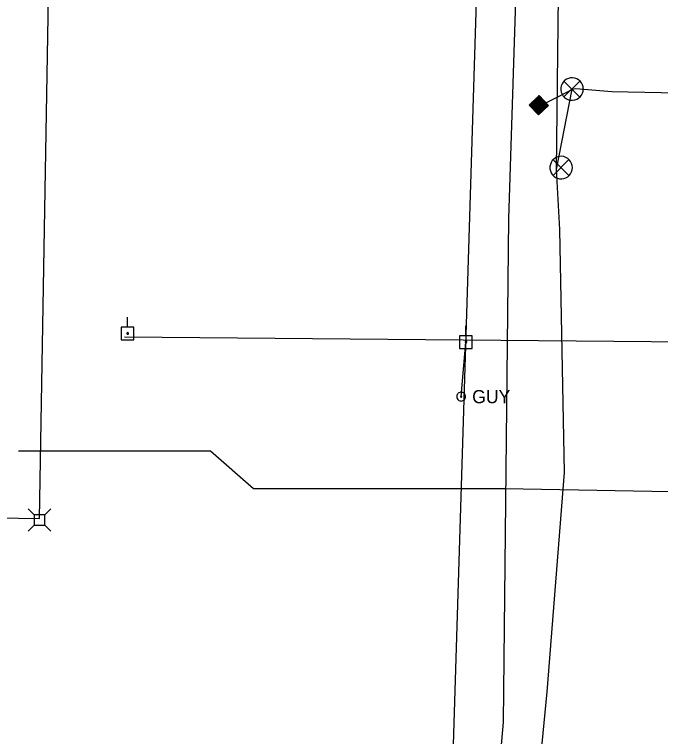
# Model space of a CAD drawing. Extents: x 596028 to 606371, y 330010 to 403088.
# Drawn here: x 604066.3 to 604255.2, y 344548.5 to 344759.6 of the extents above; entities that cross this region are included whole.
import ezdxf

# ---------------------------------------------------------------- set-up
doc = ezdxf.new("R2010")
doc.units = 0
for name, color, linetype in [('E_FTMS', 7, 'Continuous'), ('E_FTMS_Conduit', 7, 'Continuous'), ('E_UTL_EGuyWire', 7, 'Continuous'), ('E_UTL_EPowerPole', 7, 'Continuous'), ('E_UTL_FO_UG_QWEST', 7, 'Continuous'), ('E_UTL_G_UG', 7, 'Continuous'), ('E_UTL_Overhead', 7, 'Continuous'), ('E_UTL_T', 7, 'Continuous'), ('E_UTL_T_UG', 7, 'Continuous')]:
    doc.layers.add(name, color=color, linetype=linetype)

msp = doc.modelspace()

# ---------------------------------------------------------------- linework, layer by layer
at = {"layer": 'E_FTMS'}
for p, q in [((604219.59, 344735.86), (604219.45, 344730.31)), ((604217.38, 344733.76), (604217.35, 344732.52)), ((604221.7, 344733.75), (604217.49, 344733.86)), ((604217.63, 344733.99), (604217.58, 344732.28)), ((604221.47, 344734), (604217.73, 344734.09)), ((604217.87, 344734.22), (604217.82, 344732.03)), ((604221.23, 344734.24), (604217.98, 344734.33)), ((604218.12, 344734.46), (604218.05, 344731.79)), ((604221, 344734.49), (604218.22, 344734.56)), ((604218.36, 344734.69), (604218.28, 344731.54)), ((604220.77, 344734.74), (604218.47, 344734.79)), ((604218.61, 344734.93), (604218.52, 344731.29)), ((604220.53, 344734.98), (604218.72, 344735.03)), ((604218.86, 344735.16), (604218.75, 344731.05)), ((604220.3, 344735.23), (604218.96, 344735.26)), ((604219.1, 344735.39), (604218.99, 344730.8)), ((604220.06, 344735.47), (604219.21, 344735.49)), ((604219.35, 344735.63), (604219.22, 344730.56)), ((604219.83, 344735.72), (604219.45, 344735.73)), ((604219.83, 344735.72), (604219.7, 344730.44)), ((604220.06, 344735.47), (604219.94, 344730.67)), ((604220.3, 344735.23), (604220.19, 344730.91)), ((604220.53, 344734.98), (604220.43, 344731.14)), ((604220.77, 344734.74), (604220.68, 344731.38)), ((604221, 344734.49), (604220.93, 344731.61)), ((604221.23, 344734.24), (604221.17, 344731.84)), ((604221.47, 344734), (604221.42, 344732.08)), ((604221.7, 344733.75), (604221.67, 344732.31)), ((604222.4, 344733.01), (604216.75, 344733.16)), ((604216.89, 344733.29), (604216.88, 344733.02)), ((604222.16, 344732.78), (604216.98, 344732.91)), ((604222.17, 344733.26), (604216.99, 344733.39)), ((604217.13, 344733.52), (604217.12, 344732.77)), ((604221.91, 344732.55), (604217.22, 344732.66)), ((604221.93, 344733.51), (604217.24, 344733.62)), ((604221.67, 344732.31), (604217.45, 344732.42)), ((604221.42, 344732.08), (604217.68, 344732.17)), ((604221.17, 344731.84), (604217.92, 344731.93)), ((604220.93, 344731.61), (604218.15, 344731.68)), ((604221.93, 344733.51), (604221.91, 344732.55)), ((604222.17, 344733.26), (604222.16, 344732.78)), ((604220.68, 344731.38), (604218.38, 344731.43)), ((604220.43, 344731.14), (604218.62, 344731.19)), ((604220.19, 344730.91), (604218.85, 344730.94)), ((604219.94, 344730.67), (604219.09, 344730.7)), ((604219.7, 344730.44), (604219.32, 344730.45))]:
    msp.add_line(p, q, dxfattribs=at)
for points in [[(604232.6, 344737.83), (604232.54, 344738.46), (604232.37, 344739.06), (604232.08, 344739.62), (604231.69, 344740.11), (604231.22, 344740.52), (604230.67, 344740.84), (604230.08, 344741.04), (604229.46, 344741.13), (604228.83, 344741.1), (604228.22, 344740.95), (604227.65, 344740.69), (604227.14, 344740.33), (604226.71, 344739.87), (604226.37, 344739.35), (604226.14, 344738.76), (604226.02, 344738.15), (604226.02, 344737.52), (604226.14, 344736.9), (604226.37, 344736.32), (604226.71, 344735.79), (604227.14, 344735.34), (604227.65, 344734.98), (604228.22, 344734.72), (604228.83, 344734.57), (604229.46, 344734.54), (604230.08, 344734.63), (604230.67, 344734.83), (604231.22, 344735.15), (604231.69, 344735.56), (604232.08, 344736.05), (604232.37, 344736.61), (604232.54, 344737.21), (604232.6, 344737.83)], [(604231.56, 344740.17), (604226.95, 344735.51)], [(604226.95, 344740.12), (604231.61, 344735.47)], [(604229.43, 344714.86), (604229.37, 344715.49), (604229.19, 344716.09), (604228.9, 344716.65), (604228.51, 344717.14), (604228.04, 344717.55), (604227.5, 344717.86), (604226.9, 344718.07), (604226.28, 344718.16), (604225.66, 344718.13), (604225.05, 344717.98), (604224.48, 344717.72), (604223.96, 344717.36), (604223.53, 344716.9), (604223.19, 344716.37), (604222.96, 344715.79), (604222.84, 344715.18), (604222.84, 344714.55), (604222.96, 344713.93), (604223.19, 344713.35), (604223.53, 344712.82), (604223.96, 344712.37), (604224.48, 344712), (604225.05, 344711.74), (604225.66, 344711.6), (604226.28, 344711.57), (604226.9, 344711.66), (604227.5, 344711.86), (604228.04, 344712.17), (604228.51, 344712.59), (604228.9, 344713.08), (604229.19, 344713.64), (604229.37, 344714.24), (604229.43, 344714.86)], [(604228.39, 344717.2), (604223.78, 344712.54)], [(604223.78, 344717.15), (604228.43, 344712.5)]]:
    msp.add_lwpolyline(points, dxfattribs=at)
msp.add_lwpolyline([(604219.5, 344730.26), (604216.75, 344733.16), (604219.65, 344735.91), (604222.4, 344733.01)], close=True, dxfattribs=at)
at = {"layer": 'E_FTMS_Conduit'}
msp.add_line((604224.73, 344714.29), (604229.3, 344737.83), dxfattribs=at)
for points in [[(604215.02, 344489.13), (604222.04, 344561.6), (604227.08, 344625.77), (604225.69, 344696.76), (604224.73, 344714.29), (604225.51, 344782.16), (604225.17, 344872.13), (604226.89, 344928.86), (604227.86, 344955.58), (604232.6, 345037.68), (604234.42, 345126.25), (604235.83, 345218.94), (604236.17, 345305.08), (604236.55, 345389.98), (604236.82, 345484.31), (604236.82, 345573.83), (604239.1, 345659.16), (604240.78, 345749.17), (604241.84, 345853.02), (604243.55, 345917.71), (604246.35, 346006.24), (604247.67, 346101.51), (604249.35, 346201.16), (604251.4, 346288.59)], [(604218.27, 344731.98), (604219.45, 344732.67), (604228.33, 344737.22), (604229.3, 344737.83), (604230.37, 344737.95), (604240.98, 344737.15)], [(604240.98, 344737.15), (604346.95, 344734.93), (604357.04, 344734.39), (604384.87, 344727.34)]]:
    msp.add_lwpolyline(points, dxfattribs=at)
at = {"layer": 'E_UTL_EGuyWire'}
for points in [[(604198.18, 344647.9), (604198.16, 344648.14), (604198.09, 344648.38), (604197.98, 344648.59), (604197.83, 344648.79), (604197.64, 344648.95), (604197.43, 344649.07), (604197.2, 344649.15), (604196.96, 344649.18), (604196.72, 344649.17), (604196.48, 344649.11), (604196.26, 344649.01), (604196.06, 344648.87), (604195.89, 344648.69), (604195.76, 344648.49), (604195.67, 344648.26), (604195.62, 344648.02), (604195.62, 344647.78), (604195.67, 344647.54), (604195.76, 344647.31), (604195.89, 344647.11), (604196.06, 344646.93), (604196.26, 344646.79), (604196.48, 344646.69), (604196.72, 344646.63), (604196.96, 344646.62), (604197.2, 344646.65), (604197.43, 344646.73), (604197.64, 344646.85), (604197.83, 344647.01), (604197.98, 344647.21), (604198.09, 344647.42), (604198.16, 344647.66), (604198.18, 344647.9)], [(604197.06, 344647.9), (604197.06, 344647.93), (604197.05, 344647.96), (604197.03, 344647.99), (604197.02, 344648.01), (604196.99, 344648.03), (604196.97, 344648.05), (604196.94, 344648.06), (604196.91, 344648.06), (604196.88, 344648.06), (604196.85, 344648.05), (604196.82, 344648.04), (604196.79, 344648.02), (604196.77, 344648), (604196.76, 344647.97), (604196.75, 344647.95), (604196.74, 344647.92), (604196.74, 344647.88), (604196.75, 344647.85), (604196.76, 344647.83), (604196.77, 344647.8), (604196.79, 344647.78), (604196.82, 344647.76), (604196.85, 344647.75), (604196.88, 344647.74), (604196.91, 344647.74), (604196.94, 344647.74), (604196.97, 344647.75), (604196.99, 344647.77), (604197.02, 344647.79), (604197.03, 344647.81), (604197.05, 344647.84), (604197.06, 344647.87), (604197.06, 344647.9)]]:
    msp.add_lwpolyline(points, dxfattribs=at)
at = {"layer": 'E_UTL_EPowerPole'}
for points in [[(604099.41, 344668.21), (604099.41, 344671.12)], [(604198.28, 344665.69), (604198.28, 344668.6)], [(604101.25, 344668.21), (604097.56, 344668.21)], [(604097.56, 344668.21), (604097.56, 344664.52)], [(604099.68, 344666.37), (604099.67, 344666.42), (604099.66, 344666.46), (604099.64, 344666.5), (604099.61, 344666.53), (604099.58, 344666.56), (604099.54, 344666.59), (604099.5, 344666.6), (604099.45, 344666.61), (604099.41, 344666.61), (604099.36, 344666.6), (604099.32, 344666.58), (604099.28, 344666.55), (604099.25, 344666.52), (604099.23, 344666.48), (604099.21, 344666.44), (604099.2, 344666.39), (604099.2, 344666.35), (604099.21, 344666.3), (604099.23, 344666.26), (604099.25, 344666.22), (604099.28, 344666.19), (604099.32, 344666.16), (604099.36, 344666.14), (604099.41, 344666.13), (604099.45, 344666.13), (604099.5, 344666.14), (604099.54, 344666.15), (604099.58, 344666.18), (604099.61, 344666.21), (604099.64, 344666.24), (604099.66, 344666.28), (604099.67, 344666.32), (604099.68, 344666.37)], [(604101.25, 344664.52), (604101.25, 344668.21)], [(604097.56, 344664.52), (604101.25, 344664.52)], [(604200.12, 344665.69), (604196.43, 344665.69)], [(604196.43, 344665.69), (604196.43, 344662)], [(604198.55, 344663.85), (604198.54, 344663.9), (604198.53, 344663.94), (604198.51, 344663.98), (604198.48, 344664.01), (604198.45, 344664.04), (604198.41, 344664.07), (604198.37, 344664.08), (604198.32, 344664.09), (604198.28, 344664.09), (604198.23, 344664.08), (604198.19, 344664.06), (604198.15, 344664.03), (604198.12, 344664), (604198.1, 344663.96), (604198.08, 344663.92), (604198.07, 344663.87), (604198.07, 344663.83), (604198.08, 344663.78), (604198.1, 344663.74), (604198.12, 344663.7), (604198.15, 344663.67), (604198.19, 344663.64), (604198.23, 344663.62), (604198.28, 344663.61), (604198.32, 344663.61), (604198.37, 344663.62), (604198.41, 344663.63), (604198.45, 344663.66), (604198.48, 344663.69), (604198.51, 344663.72), (604198.53, 344663.76), (604198.54, 344663.8), (604198.55, 344663.85)], [(604200.12, 344662), (604200.12, 344665.69)], [(604196.43, 344662), (604200.12, 344662)]]:
    msp.add_lwpolyline(points, dxfattribs=at)
at = {"layer": 'E_UTL_FO_UG_QWEST'}
msp.add_lwpolyline([(604195.01, 344390.56), (604209.31, 344552.73), (604210.84, 344700), (604215.13, 344833.51), (604215.31, 344899.75), (604215.14, 344915.41), (604216.43, 344995.75), (604217.43, 345131.62), (604215.84, 345314.14), (604216.13, 345458.49), (604217.71, 345618.5), (604221.26, 345785.91), (604224.41, 345905.47), (604226.71, 346041.22), (604227.33, 346078.13), (604230.32, 346166.03), (604232.15, 346294.13)], dxfattribs=at)
at = {"layer": 'E_UTL_G_UG'}
for points in [[(604067.52, 344632.06), (604123.64, 344632.06), (604136.25, 344621.06), (604209.7, 344621.06)], [(604209.7, 344621.06), (604429.96, 344617.06)]]:
    msp.add_lwpolyline(points, dxfattribs=at)
at = {"layer": 'E_UTL_Overhead'}
msp.add_line((604196.9, 344647.9), (604198.31, 344663.85), dxfattribs=at)
for points in [[(604189.15, 344366.63), (604201.58, 344769.97), (604205.02, 344935.28), (604205.47, 345091.42), (604206.03, 345137.65)], [(604098.53, 344665.42), (604406.45, 344662.62), (604494.53, 344660.98)]]:
    msp.add_lwpolyline(points, dxfattribs=at)
at = {"layer": 'E_UTL_T'}
for points in [[(604072.12, 344613.39), (604070.37, 344615.15)], [(604075.22, 344613.39), (604076.97, 344615.15)], [(604075.22, 344613.39), (604072.12, 344613.39)], [(604072.12, 344613.39), (604072.12, 344610.3)], [(604075.22, 344610.3), (604075.22, 344613.39)], [(604072.12, 344610.3), (604070.37, 344608.55)], [(604072.12, 344610.3), (604075.22, 344610.3)], [(604075.22, 344610.3), (604076.97, 344608.55)]]:
    msp.add_lwpolyline(points, dxfattribs=at)
at = {"layer": 'E_UTL_T_UG'}
for p, q in [((604073.65, 344612.28), (604083.45, 345183.86)), ((603643.98, 344619.63), (604073.65, 344612.28))]:
    msp.add_line(p, q, dxfattribs=at)

# ---------------------------------------------------------------- texts
at = {"layer": 'E_UTL_EGuyWire'}
msp.add_text('GUY', height=3.85, dxfattribs=at).set_placement((604200.11, 344645.98))

doc.saveas('drawing.dxf')
